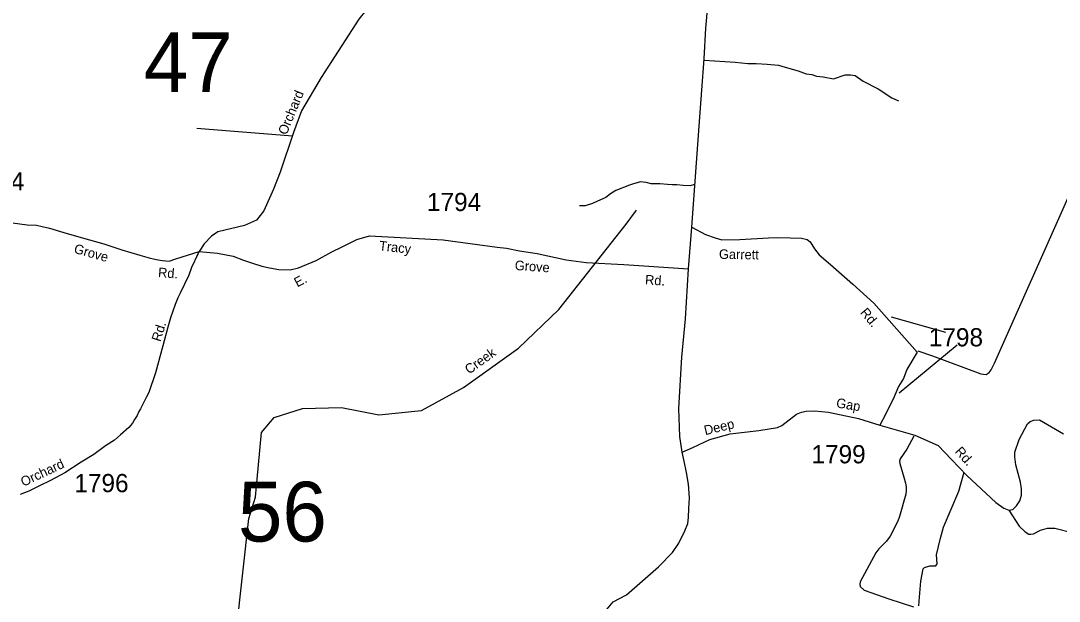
# Model space of a CAD drawing. Extents: x 884530 to 1028605, y 526725 to 653634.
# Drawn here: x 989317 to 996441, y 584961 to 588944 of the extents above; entities that cross this region are included whole.
import ezdxf

# ---------------------------------------------------------------- set-up
doc = ezdxf.new("R2010")
doc.units = 0
for name, color, linetype in [('Exist Hydrographic Creek Single Shore', 7, 'Continuous'), ('Exist Hydrographic Creek Single Shore Label', 7, 'Continuous'), ('Exist Hydrographic Misc Water Feature', 7, 'Continuous'), ('Exist Road Non-System Type 51', 7, 'Continuous'), ('Exist Road Secondary Structure Standard Bridge Number Label', 7, 'Continuous'), ('Exist Road Secondary Type 41 Attributed', 7, 'Continuous'), ('Exist Road Secondary Type 51 Attributed', 7, 'Continuous'), ('Exist Road Secondary Type 51 Label', 7, 'Continuous'), ('Exist Road Secondary Type 51 Number Label', 7, 'Continuous')]:
    doc.layers.add(name, color=color, linetype=linetype)

msp = doc.modelspace()

# ---------------------------------------------------------------- linework, layer by layer
at = {"layer": 'Exist Hydrographic Creek Single Shore'}
msp.add_lwpolyline([(990796.5, 584762.9), (990881.5, 585529.1), (990928.3, 585675.9), (990968.6, 586118.1), (991055.7, 586221.4), (991249.5, 586283.1), (991516.6, 586290.8), (991773.3, 586239.7), (992066.3, 586269.9), (992355.3, 586428.2), (992731.5, 586696.4), (993007.6, 586963.2), (993469.8, 587547.8)], dxfattribs=at)
at = {"layer": 'Exist Hydrographic Misc Water Feature'}
msp.add_line((993469.8, 587547.8), (993542, 587644.9), dxfattribs=at)
at = {"layer": 'Exist Road Non-System Type 51'}
for p, q in [((991180.5, 588151), (990524.2, 588205.2)), ((990528.3, 587331.6), (990537.8, 587350.9))]:
    msp.add_line(p, q, dxfattribs=at)
for points in [[(994005.5, 588673.9), (994218.7, 588660.1), (994305.5, 588649.4), (994362.8, 588649.4), (994438.4, 588645.7), (994515.8, 588638.3), (994562, 588625.4), (994650.9, 588600.7), (994705.1, 588580), (994744.7, 588573.8), (994776, 588564.5), (994821.4, 588559.8), (994892.3, 588546.1), (994973.5, 588571.9), (995010.4, 588573.7), (995041.8, 588568.2), (995095.2, 588529.4), (995198.7, 588475.9), (995292.7, 588415), (995338.8, 588394.7)], [(995471.2, 586679.6), (995571.7, 586644.7), (995902.4, 586522), (995940, 586517.1), (995960.9, 586530.6), (995973.6, 586548.4), (995997.3, 586594.1), (996501.6, 587730.6), (996532.4, 587794.2), (996555, 587816.8), (996655.5, 587884.5), (996772.5, 587979), (997039.4, 588169.8), (997117.3, 588188.3), (997158.3, 588176), (997345.1, 588089.7), (997476.6, 588017.9), (997589.5, 587956.4), (997690, 587864)], [(993939.9, 587820.9), (993908.8, 587811.6), (993862, 587812.7), (993818.9, 587816.8), (993786, 587816.8), (993753.1, 587820.9), (993701.9, 587825), (993642.4, 587825), (993607.4, 587833.2), (993566.3, 587837.3), (993545.8, 587831.2), (993521.2, 587825), (993492.5, 587814.8), (993400.1, 587777.8), (993363.2, 587757.2), (993330.4, 587730.6), (993275, 587705.9), (993240.1, 587689.6), (993188.7, 587673.1), (993149.8, 587673.1)], [(995443.5, 586094.3), (995395.6, 586004.4), (995350, 585938.6), (995345.8, 585922.7), (995346.8, 585906.8), (995374.4, 585812.4), (995386, 585771.1), (995390.3, 585746.7), (995391.3, 585721.2), (995388.1, 585695.8), (995345.8, 585543.1), (995333, 585510.2), (995281.1, 585407.4), (995256.6, 585373.5), (995230.1, 585347), (995204.7, 585319.4), (995182.5, 585292.8), (995075.3, 585094.5), (995073.2, 585078.6), (995075, 585062.1), (995103.7, 585037.5), (995272.9, 584978.1), (995442.5, 584922.6)], [(995477.8, 584928.1), (995480.7, 584961.5), (995492.5, 585098.6), (995506.9, 585181.9), (995516.3, 585191.6), (995553.3, 585203.7), (995594.9, 585203.1), (995604.9, 585217.6), (995598.6, 585278.2), (995627.2, 585392.6), (995647.7, 585468.6), (995752.4, 585716.9), (995788.8, 585846.8)]]:
    msp.add_lwpolyline(points, dxfattribs=at)
at = {"layer": 'Exist Road Secondary Type 41 Attributed'}
msp.add_lwpolyline([(995467.8, 586670), (995396.7, 586551.8), (995372.8, 586489.9), (995339.1, 586435), (995302.6, 586347.3), (995277.1, 586300), (995250.5, 586241.3), (995211.1, 586169.5)], dxfattribs=at)
at = {"layer": 'Exist Road Secondary Type 51 Attributed'}
for points in [[(992955.5, 590778.2), (992748.5, 590532.2), (992535, 590279.7), (992470.4, 590205.3), (992363.6, 590017.6), (992270.7, 589806.4), (992212.5, 589644.6), (992176.9, 589495.7), (992144.6, 589437.4), (991976.4, 589317.6), (991827.6, 589194.6), (991636.7, 588955.1), (991378, 588553.7), (991242.9, 588326.1), (991187.9, 588177.2), (991097.3, 587905.4), (991052.1, 587788.8), (990984.1, 587639.9), (990935.6, 587575.2), (990851.5, 587539.6), (990670.4, 587494.3), (990625.1, 587465.1), (990576.6, 587413.3), (990540.7, 587360.2)], [(993921.1, 587526.6), (993974.7, 588251.4), (994004.6, 588681.7), (994016.5, 588893.9), (994064.1, 589433.1)], [(989141.7, 587572.7), (989361.4, 587544.4), (989425.1, 587540.1), (989465, 587532.9), (989514.6, 587521.1), (989613.6, 587489.7), (989748.4, 587451), (989887.1, 587412.2), (990009.7, 587371.9), (990134.6, 587335.6), (990198.1, 587317.3), (990237.7, 587307.9), (990259.6, 587303.2), (990289.5, 587298), (990335.4, 587294.5), (990381.3, 587310.4), (990540.7, 587360.2)], [(993897.3, 587241.4), (993921.1, 587526.6)], [(993921.1, 587526.6), (994015, 587478.1), (994080.1, 587453.8), (994127.8, 587440.3), (994249.2, 587443.3), (994447.8, 587453.4), (994509.9, 587457.3), (994596.2, 587454.9), (994672.8, 587452.2), (994711.9, 587443.2), (994732.9, 587426.7), (994761.4, 587378.6), (994794.4, 587338.1), (994872.3, 587271.1), (995026, 587135.2), (995168.7, 587004.8), (995467.8, 586670)], [(990540.7, 587360.2), (990667.4, 587347.9), (990774.8, 587329.3), (990845.9, 587300.8), (990907.3, 587280.8), (990970.5, 587260.5), (991024.3, 587248.6), (991087.9, 587236.5), (991165.5, 587234.9), (991223.1, 587248.7), (991344.2, 587299.6), (991452.2, 587357.9), (991521.5, 587393.5), (991623.3, 587442), (991709.4, 587466.8), (992215, 587440.5), (992586.1, 587390.6), (992649.8, 587382.6), (992739.3, 587365.4), (992860.7, 587347.1), (993058.6, 587304.1), (993197, 587285.6), (993455.2, 587271.8), (993897.3, 587241.4)], [(990540.7, 587360.2), (990532.1, 587342.6), (990489.6, 587251.2), (990469.7, 587197.8), (990411, 587073.5), (990395, 587042.8), (990376.4, 586997.5), (990345.7, 586905.4), (990327, 586840.1), (990292.5, 586712.7), (990241.2, 586528.5), (990196.6, 586391.9), (990177.9, 586357.9), (990160.6, 586325.9), (990138, 586281), (990127.6, 586261.8), (990115.2, 586235.5), (990098.2, 586208), (990083.4, 586182.3), (990058.1, 586153), (990000.7, 586103.6), (989960.7, 586064.9), (989899.8, 586027.7), (989819.8, 585968.5), (989732.8, 585915.5), (989620.8, 585842.1), (989521.1, 585788.4), (989445.7, 585752.9), (989372.3, 585716.3), (989313.3, 585692.7)], [(993855.5, 585983.4), (993837.6, 586091), (993831.6, 586282.2), (993852.5, 586634.8), (993876.4, 586897.8), (993897.3, 587241.4)], [(993855.5, 585983.4), (993927, 586016.5), (994043.8, 586071.4), (994183, 586109.4), (994381.3, 586131.9), (994508.7, 586153.2), (994537.8, 586167.3), (994639.8, 586245.4), (994674.4, 586258.9), (994704.4, 586264.9), (994761.9, 586267.2), (994858.5, 586258.8), (995063.9, 586215.1), (995211.1, 586169.5)], [(995211.1, 586169.5), (995450.2, 586100.1), (995609.8, 586028.7), (995703.3, 585933.7), (995807.4, 585823.5), (996006.3, 585638.9), (996062, 585598.5), (996094.8, 585585.6)], [(996094.8, 585585.6), (996122.7, 585590.5), (996147.6, 585614.4), (996170.5, 585650.3), (996181.4, 585688.1), (996183.4, 585733), (996174.9, 585778.4), (996143.6, 585895.8), (996137.6, 585950.6), (996137.6, 585983.4), (996166.5, 586071.1), (996224.2, 586178.1), (996242.2, 586193), (996268, 586203), (996306.9, 586206), (996470.5, 586109)], [(992774.7, 583881.3), (992792.1, 583919.2), (992837.3, 584007.5), (992886.3, 584096), (992991, 584290.5), (993068.2, 584438), (993145.5, 584587.3), (993233, 584744.4), (993323.9, 584887.4), (993382.3, 584955.5), (993472.2, 585004.5), (993583.4, 585100.8), (993692.8, 585197.3), (993788, 585296.2), (993832.3, 585358.7), (993873, 585443.3), (993892.8, 585494.7), (993898.2, 585534.2), (993900.3, 585596.2), (993904.6, 585670.6), (993897.7, 585764.7), (993884.4, 585843.2), (993867.9, 585922.2), (993855.5, 585983.4)], [(996094.8, 585585.6), (996165.6, 585475.7), (996207.3, 585436.2), (996232.2, 585421.2), (996246.1, 585421.2), (996264.1, 585424.2), (996312.8, 585448.1), (996360.6, 585463.1), (996410.4, 585461.1), (996536.8, 585429.7)]]:
    msp.add_lwpolyline(points, dxfattribs=at)
at = {"layer": 'Exist Road Secondary Type 51 Number Label'}
for points in [[(995288.1, 586912.9), (995660.4, 586807.4)], [(995344, 586391.4), (995741.1, 586720.5)]]:
    msp.add_lwpolyline(points, dxfattribs=at)

# ---------------------------------------------------------------- texts
at = {"layer": 'Exist Hydrographic Creek Single Shore Label'}
msp.add_text('Creek', height=65.62, rotation=35.48368, dxfattribs=at).set_placement((992393.1, 586515.6))
msp.add_text('Creek', height=65.62, rotation=35.48368, dxfattribs=at).set_placement((992393.1, 586515.6))
at = {"layer": 'Exist Road Secondary Structure Standard Bridge Number Label'}
for s, p in [('47', (990161, 588453.9)), ('56', (990807.4, 585370.3))]:
    msp.add_text(s, height=410.1, dxfattribs=at).set_placement(p)
at = {"layer": 'Exist Road Secondary Type 51 Label'}
for s, rotation, p in [('Orchard', 67.6384, (991140.4, 588155.5)), ('Tracy', 353.57148, (991772.8, 587369)), ('Grove', 344.36598, (989677.6, 587351.6)), ('Garrett', 359.09666, (994106.8, 587310.1)), ('Grove', 355.86981, (992704.8, 587234)), ('Rd.', 355.61201, (990257.6, 587185.3)), ('E.', 28.33824, (991214.8, 587113.4)), ('Rd.', 355.86981, (993598.4, 587135.4)), ('Rd.', 310.03054, (995072.1, 586939.4)), ('Rd.', 72.56221, (990275.5, 586737.3)), ('Gap', 350.48278, (994908, 586291.3)), ('Deep', 13.66672, (994013.4, 586099.7)), ('Rd.', 311.64828, (995721.7, 585985.6)), ('Orchard', 25.22864, (989335.8, 585745.5))]:
    msp.add_text(s, height=65.62, rotation=rotation, dxfattribs=at).set_placement(p)
at = {"layer": 'Exist Road Secondary Type 51 Number Label'}
for s, p in [('1794', (988970.3, 587779.5)), ('1794', (992104, 587637.8)), ('1798', (995546.7, 586709.3)), ('1799', (994741.7, 585906.9)), ('1796', (989685.2, 585708.9))]:
    msp.add_text(s, height=125, dxfattribs=at).set_placement(p)

doc.saveas('drawing.dxf')
